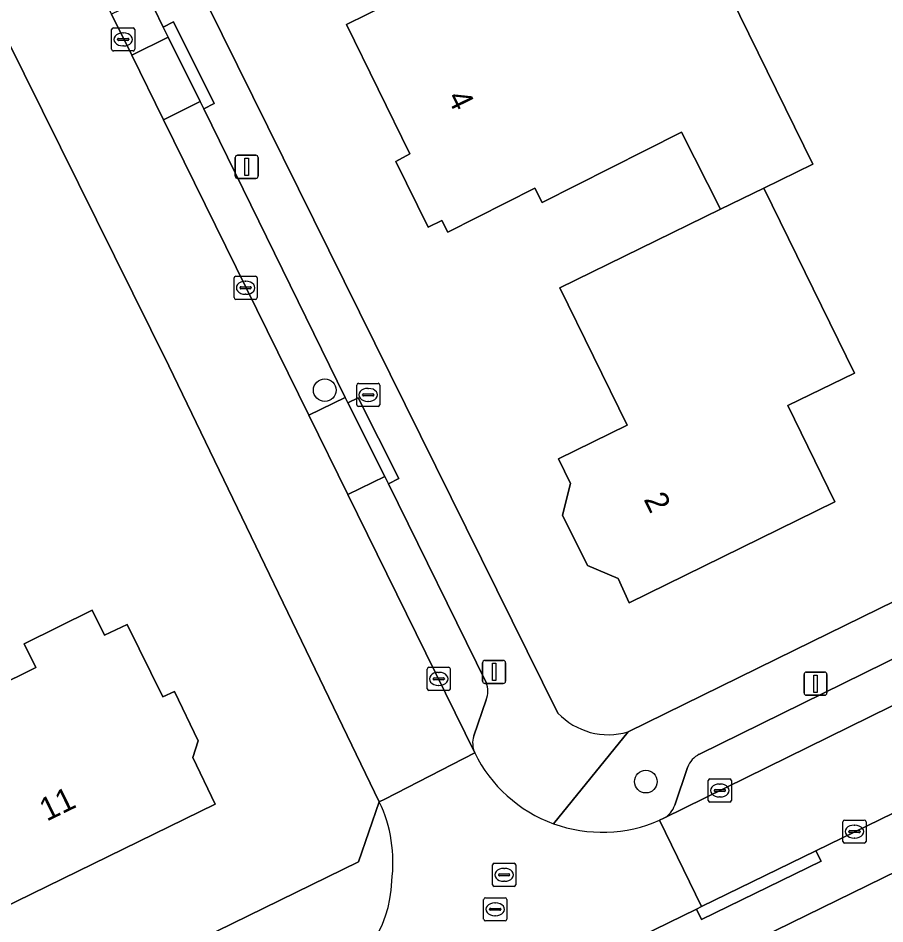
# Model space of a CAD drawing. Extents: x 160455 to 162082, y 388339 to 389736.
# Drawn here: x 161220.36 to 161257.82, y 388557.74 to 388596.89 of the extents above; entities that cross this region are included whole.
import ezdxf

# ---------------------------------------------------------------- set-up
doc = ezdxf.new("R2010")
doc.units = 0
for name, color, linetype in [('IMGEO_Boom', 7, 'Continuous'), ('IMGEO_Brandkraan', 7, 'Continuous'), ('IMGEO_Erf', 7, 'Continuous'), ('IMGEO_Kolk', 7, 'Continuous'), ('IMGEO_Lichtmast', 7, 'Continuous'), ('IMGEO_Muur', 7, 'Continuous'), ('IMGEO_Pand', 7, 'Continuous'), ('IMGEO_Pand_nummerreeks', 7, 'Continuous'), ('IMGEO_Parkeervlak_open', 7, 'Continuous'), ('IMGEO_Rijbaan_lokaal_open', 7, 'Continuous'), ('IMGEO_Rioolput', 7, 'Continuous'), ('IMGEO_Voetpad_open', 7, 'Continuous')]:
    doc.layers.add(name, color=color, linetype=linetype)

msp = doc.modelspace()

# ---------------------------------------------------------------- linework, layer by layer
at = {"layer": 'IMGEO_Boom'}
for centre in [(161233.613, 388580.804), (161247.493, 388563.885)]:
    msp.add_circle(centre, 0.489, dxfattribs=at)
at = {"layer": 'IMGEO_Brandkraan'}
for p, q in [((161234.993, 388580.176), (161234.993, 388581.028)), ((161235.068, 388581.102), (161235.92, 388581.102)), ((161235.994, 388581.028), (161235.994, 388580.176)), ((161235.252, 388580.596), (161235.252, 388580.608)), ((161235.295, 388580.645), (161235.693, 388580.645)), ((161235.481, 388580.882), (161235.506, 388580.882)), ((161235.736, 388580.608), (161235.736, 388580.596)), ((161235.69, 388580.559), (161235.292, 388580.559)), ((161235.504, 388580.322), (161235.479, 388580.322)), ((161235.92, 388580.102), (161235.068, 388580.102))]:
    msp.add_line(p, q, dxfattribs=at)
for points in [[(161234.993, 388580.176), (161234.993, 388581.028)], [(161235.068, 388581.102), (161235.92, 388581.102)], [(161235.994, 388581.028), (161235.994, 388580.176)], [(161235.92, 388580.102), (161235.068, 388580.102)]]:
    msp.add_lwpolyline(points, dxfattribs=at)
for centre, radius, start, end in [((161235.07, 388581.026), 0.0765, 91.552, 178.448), ((161235.07, 388581.026), 0.0765, 91.552, 178.448), ((161235.918, 388581.026), 0.0765, 1.552, 88.448), ((161235.918, 388581.026), 0.0765, 1.552, 88.448), ((161235.292, 388580.605), 0.0403, 85.8775, 175.7526), ((161235.289, 388580.595), 0.0366, 178.938, 274.7102), ((161235.693, 388580.602), 0.043, 264.8664, 352.4533), ((161235.697, 388580.607), 0.0386, 1.7309, 96.639), ((161235.07, 388580.178), 0.0765, 181.552, 268.448), ((161235.07, 388580.178), 0.0765, 181.552, 268.448), ((161235.918, 388580.178), 0.0765, 271.552, 358.448), ((161235.918, 388580.178), 0.0765, 271.552, 358.448)]:
    msp.add_arc(centre, radius, start, end, dxfattribs=at)
for centre, major_axis, ratio, start_param, end_param in [((161235.48, 388580.602), (-0.387, 0.002), 0.722429, 4.712389, 7.853982), ((161235.505, 388580.602), (-0.39, 0.002), 0.717154, 1.570796, 4.712389)]:
    msp.add_ellipse(centre, major_axis=major_axis, ratio=ratio, start_param=start_param, end_param=end_param, dxfattribs=at)
at = {"layer": 'IMGEO_Erf'}
for points in [[(161237.285, 388591.017), (161234.554, 388596.618), (161240.703, 388599.651), (161238.884, 388603.355), (161243.923, 388605.811)], [(161226.541, 388601.527), (161243.691, 388566.849)], [(161249.581, 388601.034), (161254.712, 388590.581), (161252.59, 388589.542), (161256.512, 388581.536), (161253.627, 388580.141), (161255.663, 388575.984), (161246.776, 388571.621), (161246.291, 388572.663), (161244.972, 388573.221), (161243.891, 388575.403), (161244.236, 388576.776), (161243.717, 388577.835), (161246.684, 388579.288), (161243.776, 388585.225), (161250.722, 388588.627), (161249.032, 388591.963), (161247.469, 388591.172), (161243.008, 388588.912), (161242.691, 388589.536), (161238.932, 388587.636), (161238.679, 388588.137), (161238.078, 388587.856), (161236.684, 388590.686), (161237.285, 388591.017)], [(161145.1, 388516.373), (161158.897, 388523.139), (161235.077, 388560.416), (161235.97, 388563.018), (161226.878, 388581.857), (161219.055, 388597.624)], [(161246.721, 388566.039), (161253.91, 388569.563), (161295.317, 388589.862), (161303.999, 388594.118)], [(161329.271, 388572.04), (161320.342, 388590.341), (161308.51, 388584.554), (161298.673, 388579.743), (161221.422, 388541.961)]]:
    msp.add_lwpolyline(points, dxfattribs=at)
msp.add_lwpolyline([(161223.554, 388571.302), (161224.099, 388570.215), (161225.077, 388570.681), (161226.609, 388567.553), (161227.117, 388567.787), (161228.14, 388565.649), (161227.914, 388564.923), (161228.878, 388562.905), (161217.645, 388557.416), (161216.117, 388560.545), (161212.535, 388558.756), (161213.613, 388556.568), (161208.67, 388554.144), (161206.471, 388558.635), (161205.302, 388561.022), (161209.966, 388563.331), (161209.427, 388564.418), (161213.571, 388566.358), (161214.082, 388565.326), (161221.126, 388568.813), (161220.616, 388569.847)], close=True, dxfattribs=at)
msp.add_arc((161245.866, 388568.912), 2.998, 223.4897, 286.5769, dxfattribs=at)
at = {"layer": 'IMGEO_Kolk'}
for p, q in [((161224.402, 388595.542), (161224.402, 388596.394)), ((161224.477, 388596.468), (161225.329, 388596.468)), ((161225.403, 388596.394), (161225.403, 388595.542)), ((161224.661, 388595.962), (161224.661, 388595.974)), ((161225.099, 388595.925), (161224.701, 388595.925)), ((161224.704, 388596.011), (161225.102, 388596.011)), ((161224.89, 388596.248), (161224.915, 388596.248)), ((161225.145, 388595.974), (161225.145, 388595.962)), ((161224.913, 388595.688), (161224.888, 388595.688)), ((161225.329, 388595.468), (161224.477, 388595.468)), ((161229.767, 388585.733), (161230.619, 388585.733)), ((161229.692, 388584.807), (161229.692, 388585.659)), ((161230.18, 388585.513), (161230.205, 388585.513)), ((161230.693, 388585.659), (161230.693, 388584.807)), ((161229.951, 388585.227), (161229.951, 388585.239)), ((161230.389, 388585.19), (161229.991, 388585.19)), ((161229.994, 388585.276), (161230.392, 388585.276)), ((161230.203, 388584.953), (161230.178, 388584.953)), ((161230.435, 388585.239), (161230.435, 388585.227)), ((161230.619, 388584.733), (161229.767, 388584.733)), ((161238.04, 388567.901), (161238.04, 388568.753)), ((161238.115, 388568.827), (161238.967, 388568.827)), ((161238.528, 388568.607), (161238.553, 388568.607)), ((161239.041, 388568.753), (161239.041, 388567.901)), ((161238.299, 388568.321), (161238.299, 388568.333)), ((161238.737, 388568.284), (161238.339, 388568.284)), ((161238.342, 388568.37), (161238.74, 388568.37)), ((161238.783, 388568.333), (161238.783, 388568.321)), ((161238.967, 388567.827), (161238.115, 388567.827)), ((161238.551, 388568.047), (161238.526, 388568.047)), ((161250.189, 388563.076), (161250.189, 388563.928)), ((161250.264, 388564.002), (161251.116, 388564.002)), ((161250.677, 388563.782), (161250.702, 388563.782)), ((161251.19, 388563.928), (161251.19, 388563.076)), ((161250.448, 388563.496), (161250.448, 388563.508)), ((161250.886, 388563.459), (161250.488, 388563.459)), ((161250.491, 388563.545), (161250.889, 388563.545)), ((161250.932, 388563.508), (161250.932, 388563.496)), ((161251.116, 388563.002), (161250.264, 388563.002)), ((161250.7, 388563.222), (161250.675, 388563.222)), ((161256.083, 388562.225), (161256.935, 388562.225)), ((161256.008, 388561.299), (161256.008, 388562.151)), ((161256.496, 388562.005), (161256.521, 388562.005)), ((161257.009, 388562.151), (161257.009, 388561.299)), ((161256.267, 388561.719), (161256.267, 388561.731)), ((161256.705, 388561.682), (161256.307, 388561.682)), ((161256.31, 388561.768), (161256.708, 388561.768)), ((161256.519, 388561.445), (161256.494, 388561.445)), ((161256.751, 388561.731), (161256.751, 388561.719)), ((161256.935, 388561.225), (161256.083, 388561.225))]:
    msp.add_line(p, q, dxfattribs=at)
for points in [[(161224.402, 388595.542), (161224.402, 388596.394)], [(161224.477, 388596.468), (161225.329, 388596.468)], [(161225.403, 388596.394), (161225.403, 388595.542)], [(161225.329, 388595.468), (161224.477, 388595.468)], [(161229.767, 388585.733), (161230.619, 388585.733)], [(161229.692, 388584.807), (161229.692, 388585.659)], [(161230.693, 388585.659), (161230.693, 388584.807)], [(161230.619, 388584.733), (161229.767, 388584.733)], [(161238.04, 388567.901), (161238.04, 388568.753)], [(161238.115, 388568.827), (161238.967, 388568.827)], [(161239.041, 388568.753), (161239.041, 388567.901)], [(161238.967, 388567.827), (161238.115, 388567.827)], [(161250.189, 388563.076), (161250.189, 388563.928)], [(161250.264, 388564.002), (161251.116, 388564.002)], [(161251.19, 388563.928), (161251.19, 388563.076)], [(161251.116, 388563.002), (161250.264, 388563.002)], [(161256.083, 388562.225), (161256.935, 388562.225)], [(161256.008, 388561.299), (161256.008, 388562.151)], [(161257.009, 388562.151), (161257.009, 388561.299)], [(161256.935, 388561.225), (161256.083, 388561.225)]]:
    msp.add_lwpolyline(points, dxfattribs=at)
for centre, radius, start, end in [((161224.479, 388596.392), 0.0765, 91.552, 178.448), ((161224.479, 388596.392), 0.0765, 91.552, 178.448), ((161225.327, 388596.392), 0.0765, 1.552, 88.448), ((161225.327, 388596.392), 0.0765, 1.552, 88.448), ((161224.701, 388595.971), 0.0403, 85.8775, 175.7526), ((161224.698, 388595.961), 0.0366, 178.938, 274.7102), ((161225.102, 388595.968), 0.043, 264.8664, 352.4533), ((161225.106, 388595.973), 0.0386, 1.7309, 96.639), ((161224.479, 388595.544), 0.0765, 181.552, 268.448), ((161224.479, 388595.544), 0.0765, 181.552, 268.448), ((161225.327, 388595.544), 0.0765, 271.552, 358.448), ((161225.327, 388595.544), 0.0765, 271.552, 358.448), ((161229.769, 388585.657), 0.0765, 91.552, 178.448), ((161229.769, 388585.657), 0.0765, 91.552, 178.448), ((161230.617, 388585.657), 0.0765, 1.552, 88.448), ((161230.617, 388585.657), 0.0765, 1.552, 88.448), ((161229.991, 388585.236), 0.0403, 85.8775, 175.7526), ((161229.988, 388585.226), 0.0366, 178.938, 274.7102), ((161230.392, 388585.233), 0.043, 264.8664, 352.4533), ((161230.396, 388585.238), 0.0386, 1.7309, 96.639), ((161229.769, 388584.809), 0.0765, 181.552, 268.448), ((161229.769, 388584.809), 0.0765, 181.552, 268.448), ((161230.617, 388584.809), 0.0765, 271.552, 358.448), ((161230.617, 388584.809), 0.0765, 271.552, 358.448), ((161238.117, 388568.751), 0.0765, 91.552, 178.448), ((161238.117, 388568.751), 0.0765, 91.552, 178.448), ((161238.965, 388568.751), 0.0765, 1.552, 88.448), ((161238.965, 388568.751), 0.0765, 1.552, 88.448), ((161238.339, 388568.33), 0.0403, 85.8775, 175.7526), ((161238.336, 388568.32), 0.0366, 178.938, 274.7102), ((161238.74, 388568.327), 0.043, 264.8664, 352.4533), ((161238.744, 388568.332), 0.0386, 1.7309, 96.639), ((161238.117, 388567.903), 0.0765, 181.552, 268.448), ((161238.117, 388567.903), 0.0765, 181.552, 268.448), ((161238.965, 388567.903), 0.0765, 271.552, 358.448), ((161238.965, 388567.903), 0.0765, 271.552, 358.448), ((161250.266, 388563.926), 0.0765, 91.552, 178.448), ((161250.266, 388563.926), 0.0765, 91.552, 178.448), ((161251.114, 388563.926), 0.0765, 1.552, 88.448), ((161251.114, 388563.926), 0.0765, 1.552, 88.448), ((161250.488, 388563.505), 0.0403, 85.8775, 175.7526), ((161250.485, 388563.495), 0.0366, 178.938, 274.7102), ((161250.889, 388563.502), 0.043, 264.8664, 352.4533), ((161250.893, 388563.507), 0.0386, 1.7309, 96.639), ((161250.266, 388563.078), 0.0765, 181.552, 268.448), ((161250.266, 388563.078), 0.0765, 181.552, 268.448), ((161251.114, 388563.078), 0.0765, 271.552, 358.448), ((161251.114, 388563.078), 0.0765, 271.552, 358.448), ((161256.085, 388562.149), 0.0765, 91.552, 178.448), ((161256.085, 388562.149), 0.0765, 91.552, 178.448), ((161256.933, 388562.149), 0.0765, 1.552, 88.448), ((161256.933, 388562.149), 0.0765, 1.552, 88.448), ((161256.307, 388561.728), 0.0403, 85.8775, 175.7526), ((161256.304, 388561.718), 0.0366, 178.938, 274.7102), ((161256.708, 388561.725), 0.043, 264.8664, 352.4533), ((161256.712, 388561.73), 0.0386, 1.7309, 96.639), ((161256.085, 388561.301), 0.0765, 181.552, 268.448), ((161256.085, 388561.301), 0.0765, 181.552, 268.448), ((161256.933, 388561.301), 0.0765, 271.552, 358.448), ((161256.933, 388561.301), 0.0765, 271.552, 358.448)]:
    msp.add_arc(centre, radius, start, end, dxfattribs=at)
for centre, major_axis, ratio, start_param, end_param in [((161224.889, 388595.968), (-0.387, 0.002), 0.722429, 4.712389, 7.853982), ((161224.914, 388595.968), (-0.39, 0.002), 0.717154, 1.570796, 4.712389), ((161230.179, 388585.233), (-0.387, 0.002), 0.722429, 4.712389, 7.853982), ((161230.204, 388585.233), (-0.39, 0.002), 0.717154, 1.570796, 4.712389), ((161238.527, 388568.327), (-0.387, 0.002), 0.722429, 4.712389, 7.853982), ((161238.552, 388568.327), (-0.39, 0.002), 0.717154, 1.570796, 4.712389), ((161250.676, 388563.502), (-0.387, 0.002), 0.722429, 4.712389, 7.853982), ((161250.701, 388563.502), (-0.39, 0.002), 0.717154, 1.570796, 4.712389), ((161256.495, 388561.725), (-0.387, 0.002), 0.722429, 4.712389, 7.853982), ((161256.52, 388561.725), (-0.39, 0.002), 0.717154, 1.570796, 4.712389)]:
    msp.add_ellipse(centre, major_axis=major_axis, ratio=ratio, start_param=start_param, end_param=end_param, dxfattribs=at)
at = {"layer": 'IMGEO_Lichtmast'}
for p, q in [((161229.746, 388590.061), (161229.746, 388590.861)), ((161229.746, 388590.861), (161229.746, 388590.061)), ((161229.846, 388590.961), (161230.636, 388590.961)), ((161230.636, 388590.961), (161229.846, 388590.961)), ((161230.736, 388590.861), (161230.736, 388590.061)), ((161230.736, 388590.061), (161230.736, 388590.861)), ((161230.636, 388589.961), (161229.846, 388589.961)), ((161229.846, 388589.961), (161230.636, 388589.961)), ((161240.437, 388568.227), (161240.437, 388569.027)), ((161240.437, 388569.027), (161240.437, 388568.227)), ((161240.537, 388569.127), (161241.327, 388569.127)), ((161241.327, 388569.127), (161240.537, 388569.127)), ((161241.427, 388569.027), (161241.427, 388568.227)), ((161241.427, 388568.227), (161241.427, 388569.027)), ((161254.328, 388567.718), (161254.328, 388568.518)), ((161254.328, 388568.518), (161254.328, 388567.718)), ((161254.428, 388568.618), (161255.218, 388568.618)), ((161255.218, 388568.618), (161254.428, 388568.618)), ((161255.318, 388568.518), (161255.318, 388567.718)), ((161255.318, 388567.718), (161255.318, 388568.518)), ((161241.327, 388568.127), (161240.537, 388568.127)), ((161240.537, 388568.127), (161241.327, 388568.127)), ((161255.218, 388567.618), (161254.428, 388567.618)), ((161254.428, 388567.618), (161255.218, 388567.618))]:
    msp.add_line(p, q, dxfattribs=at)
for points in [[(161230.166, 388590.836), (161230.316, 388590.836), (161230.316, 388590.086), (161230.166, 388590.086), (161230.166, 388590.836)], [(161240.857, 388569.002), (161241.007, 388569.002), (161241.007, 388568.252), (161240.857, 388568.252), (161240.857, 388569.002)], [(161254.748, 388568.493), (161254.898, 388568.493), (161254.898, 388567.743), (161254.748, 388567.743), (161254.748, 388568.493)]]:
    msp.add_lwpolyline(points, dxfattribs=at)
for centre, start, end in [((161229.846, 388590.861), 90, 180), ((161229.846, 388590.861), 90, 180), ((161230.636, 388590.861), 0, 90), ((161230.636, 388590.861), 360, 90), ((161229.846, 388590.061), 180, 270), ((161229.846, 388590.061), 180, 270), ((161230.636, 388590.061), 270, 0), ((161230.636, 388590.061), 270, 0), ((161240.537, 388569.027), 90, 180), ((161240.537, 388569.027), 90, 180), ((161241.327, 388569.027), 0, 90), ((161241.327, 388569.027), 360, 90), ((161254.428, 388568.518), 90, 180), ((161254.428, 388568.518), 90, 180), ((161255.218, 388568.518), 0, 90), ((161255.218, 388568.518), 360, 90), ((161240.537, 388568.227), 180, 270), ((161240.537, 388568.227), 180, 270), ((161241.327, 388568.227), 270, 0), ((161241.327, 388568.227), 270, 0), ((161254.428, 388567.718), 180, 270), ((161254.428, 388567.718), 180, 270), ((161255.218, 388567.718), 270, 0), ((161255.218, 388567.718), 270, 0)]:
    msp.add_arc(centre, 0.1, start, end, dxfattribs=at)
at = {"layer": 'IMGEO_Muur'}
msp.add_lwpolyline([(161253.91, 388569.563), (161295.317, 388589.862)], dxfattribs=at)
at = {"layer": 'IMGEO_Pand'}
msp.add_lwpolyline([(161243.923, 388605.811), (161238.884, 388603.355), (161240.703, 388599.651), (161234.554, 388596.618), (161237.285, 388591.017), (161236.684, 388590.686), (161238.078, 388587.856), (161238.679, 388588.137), (161238.932, 388587.636), (161242.691, 388589.536), (161243.008, 388588.912), (161247.469, 388591.172), (161249.032, 388591.963), (161250.722, 388588.627), (161252.59, 388589.542), (161254.712, 388590.581), (161249.581, 388601.034)], dxfattribs=at)
for points in [[(161256.512, 388581.536), (161252.59, 388589.542), (161250.722, 388588.627), (161243.776, 388585.225), (161246.684, 388579.288), (161243.717, 388577.835), (161244.236, 388576.776), (161243.891, 388575.403), (161244.972, 388573.221), (161246.291, 388572.663), (161246.776, 388571.621), (161255.663, 388575.984), (161253.627, 388580.141)], [(161220.616, 388569.847), (161221.126, 388568.813), (161214.082, 388565.326), (161213.571, 388566.358), (161209.427, 388564.418), (161209.966, 388563.331), (161205.302, 388561.022), (161206.471, 388558.635), (161208.67, 388554.144), (161213.613, 388556.568), (161212.535, 388558.756), (161216.117, 388560.545), (161217.645, 388557.416), (161228.878, 388562.905), (161227.914, 388564.923), (161228.14, 388565.649), (161227.117, 388567.787), (161226.609, 388567.553), (161225.077, 388570.681), (161224.099, 388570.215), (161223.554, 388571.302)]]:
    msp.add_lwpolyline(points, close=True, dxfattribs=at)
at = {"layer": 'IMGEO_Parkeervlak_open'}
for points in [[(161226.626, 388596.501), (161226.246, 388597.312), (161225.991, 388597.837), (161224.402, 388597.056), (161225.269, 388595.293), (161226.842, 388596.067)], [(161226.842, 388596.067), (161225.269, 388595.293), (161226.643, 388592.498), (161228.229, 388593.278)], [(161228.381, 388592.973), (161228.229, 388593.278), (161226.643, 388592.498), (161232.923, 388579.723), (161234.489, 388580.493)], [(161234.605, 388580.257), (161234.489, 388580.493), (161232.923, 388579.723), (161234.608, 388576.294), (161236.209, 388577.081)]]:
    msp.add_lwpolyline(points, close=True, dxfattribs=at)
for points in [[(161300.504, 388590.017), (161249.804, 388565.069)], [(161248.268, 388562.306), (161303.451, 388589.452)], [(161236.369, 388576.764), (161236.209, 388577.081), (161234.608, 388576.294), (161240.094, 388565.134)], [(161240.59, 388568.169), (161236.369, 388576.764)], [(161240.051, 388565.859), (161240.586, 388567.418)], [(161249.298, 388564.501), (161248.74, 388562.872)]]:
    msp.add_lwpolyline(points, dxfattribs=at)
for centre, radius, start, end in [((161239.747, 388567.798), 0.921, 335.6407, 23.749), ((161241.043, 388565.554), 1.038, 162.9167, 203.8718), ((161250.242, 388564.169), 1.001, 115.9729, 160.635), ((161247.833, 388563.149), 0.948, 297.3097, 343.0394)]:
    msp.add_arc(centre, radius, start, end, dxfattribs=at)
at = {"layer": 'IMGEO_Rijbaan_lokaal_open'}
for points in [[(161219.055, 388597.624), (161226.878, 388581.857), (161235.97, 388563.018), (161236.211, 388563.13), (161240.094, 388565.134), (161234.608, 388576.294), (161232.923, 388579.723), (161226.643, 388592.498), (161225.269, 388595.293), (161224.402, 388597.056), (161223.094, 388599.717)], [(161303.63, 388589.54), (161303.451, 388589.452), (161248.268, 388562.306), (161248.088, 388562.223), (161249.894, 388558.483), (161254.846, 388560.891), (161264.311, 388565.502), (161267.957, 388567.306), (161277.318, 388571.894)], [(161240.094, 388565.134), (161236.211, 388563.13), (161235.97, 388563.018)], [(161233.183, 388554.947), (161235.159, 388551.277), (161249.675, 388558.376), (161249.894, 388558.483), (161248.088, 388562.223)]]:
    msp.add_lwpolyline(points, dxfattribs=at)
for centre, radius, start, end in [((161245.6, 388567.824), 6.128, 206.0428, 250.0013), ((161230.477, 388560.397), 6.086, 352.282, 25.5058), ((161245.601, 388567.832), 6.135, 250.0111, 293.9121), ((161231.441, 388559.707), 5.069, 290.1047, 358.563)]:
    msp.add_arc(centre, radius, start, end, dxfattribs=at)
at = {"layer": 'IMGEO_Rioolput'}
for p, q in [((161240.867, 388559.43), (161240.867, 388560.282)), ((161240.942, 388560.356), (161241.794, 388560.356)), ((161241.868, 388560.282), (161241.868, 388559.43)), ((161241.126, 388559.85), (161241.126, 388559.862)), ((161241.169, 388559.899), (161241.567, 388559.899)), ((161241.355, 388560.136), (161241.38, 388560.136)), ((161241.61, 388559.862), (161241.61, 388559.85)), ((161241.564, 388559.813), (161241.166, 388559.813)), ((161241.378, 388559.576), (161241.353, 388559.576)), ((161241.794, 388559.356), (161240.942, 388559.356)), ((161240.482, 388557.939), (161240.482, 388558.791)), ((161240.557, 388558.865), (161241.409, 388558.865)), ((161241.483, 388558.791), (161241.483, 388557.939)), ((161240.741, 388558.359), (161240.741, 388558.371)), ((161241.179, 388558.322), (161240.781, 388558.322)), ((161240.784, 388558.408), (161241.182, 388558.408)), ((161240.97, 388558.645), (161240.995, 388558.645)), ((161241.225, 388558.371), (161241.225, 388558.359)), ((161240.993, 388558.085), (161240.968, 388558.085)), ((161241.409, 388557.865), (161240.557, 388557.865))]:
    msp.add_line(p, q, dxfattribs=at)
for points in [[(161240.867, 388559.43), (161240.867, 388560.282)], [(161240.942, 388560.356), (161241.794, 388560.356)], [(161241.868, 388560.282), (161241.868, 388559.43)], [(161241.794, 388559.356), (161240.942, 388559.356)], [(161240.482, 388557.939), (161240.482, 388558.791)], [(161240.557, 388558.865), (161241.409, 388558.865)], [(161241.483, 388558.791), (161241.483, 388557.939)], [(161241.409, 388557.865), (161240.557, 388557.865)]]:
    msp.add_lwpolyline(points, dxfattribs=at)
for centre, radius, start, end in [((161240.944, 388560.28), 0.0765, 91.552, 178.448), ((161240.944, 388560.28), 0.0765, 91.552, 178.448), ((161241.792, 388560.28), 0.0765, 1.552, 88.448), ((161241.792, 388560.28), 0.0765, 1.552, 88.448), ((161241.166, 388559.859), 0.0403, 85.8775, 175.7526), ((161241.163, 388559.849), 0.0366, 178.938, 274.7102), ((161241.567, 388559.856), 0.043, 264.8664, 352.4533), ((161241.571, 388559.861), 0.0386, 1.7309, 96.639), ((161240.944, 388559.432), 0.0765, 181.552, 268.448), ((161240.944, 388559.432), 0.0765, 181.552, 268.448), ((161241.792, 388559.432), 0.0765, 271.552, 358.448), ((161241.792, 388559.432), 0.0765, 271.552, 358.448), ((161240.559, 388558.789), 0.0765, 91.552, 178.448), ((161240.559, 388558.789), 0.0765, 91.552, 178.448), ((161241.407, 388558.789), 0.0765, 1.552, 88.448), ((161241.407, 388558.789), 0.0765, 1.552, 88.448), ((161240.781, 388558.368), 0.0403, 85.8775, 175.7526), ((161240.778, 388558.358), 0.0366, 178.938, 274.7102), ((161241.182, 388558.365), 0.043, 264.8664, 352.4533), ((161241.186, 388558.37), 0.0386, 1.7309, 96.639), ((161240.559, 388557.941), 0.0765, 181.552, 268.448), ((161240.559, 388557.941), 0.0765, 181.552, 268.448), ((161241.407, 388557.941), 0.0765, 271.552, 358.448), ((161241.407, 388557.941), 0.0765, 271.552, 358.448)]:
    msp.add_arc(centre, radius, start, end, dxfattribs=at)
for centre, major_axis, ratio, start_param, end_param in [((161241.354, 388559.856), (-0.387, 0.002), 0.722429, 4.712389, 7.853982), ((161241.379, 388559.856), (-0.39, 0.002), 0.717154, 1.570796, 4.712389), ((161240.969, 388558.365), (-0.387, 0.002), 0.722429, 4.712389, 7.853982), ((161240.994, 388558.365), (-0.39, 0.002), 0.717154, 1.570796, 4.712389)]:
    msp.add_ellipse(centre, major_axis=major_axis, ratio=ratio, start_param=start_param, end_param=end_param, dxfattribs=at)
at = {"layer": 'IMGEO_Voetpad_open'}
for points in [[(161223.274, 388602.597), (161223.705, 388602.838), (161224.488, 388601.869), (161225.113, 388600.792), (161226.681, 388597.557), (161226.246, 388597.312), (161226.626, 388596.501), (161227.073, 388596.723), (161228.828, 388593.195), (161228.381, 388592.973), (161234.489, 388580.493), (161234.605, 388580.257), (161235.051, 388580.482), (161236.815, 388576.989), (161236.369, 388576.764), (161240.59, 388568.169)], [(161243.691, 388566.849), (161226.541, 388601.527)], [(161306.678, 388592.96), (161303.999, 388594.118), (161295.317, 388589.862), (161253.91, 388569.563), (161246.721, 388566.039), (161243.504, 388562.066)], [(161249.804, 388565.069), (161300.504, 388590.017)], [(161308.558, 388586.572), (161307.656, 388586.133), (161307.445, 388586.586), (161296.827, 388581.395), (161297.041, 388580.944), (161293.232, 388579.139), (161293.018, 388579.59), (161281.105, 388573.734), (161281.323, 388573.285), (161277.536, 388571.445), (161277.318, 388571.894), (161267.957, 388567.306), (161268.178, 388566.858), (161264.532, 388565.054), (161264.311, 388565.502), (161254.846, 388560.891), (161255.063, 388560.444), (161249.893, 388557.928), (161249.675, 388558.376), (161235.159, 388551.277), (161220.36, 388544.039), (161221.422, 388541.961), (161298.673, 388579.743), (161308.51, 388584.554)], [(161240.586, 388567.418), (161240.051, 388565.859)], [(161243.504, 388562.066), (161246.721, 388566.039)], [(161248.74, 388562.872), (161249.298, 388564.501)], [(161235.97, 388563.018), (161235.077, 388560.416), (161158.897, 388523.139), (161145.1, 388516.373)], [(161248.088, 388562.223), (161248.268, 388562.306)]]:
    msp.add_lwpolyline(points, dxfattribs=at)
for points in [[(161227.073, 388596.723), (161226.626, 388596.501), (161226.842, 388596.067), (161228.229, 388593.278), (161228.381, 388592.973), (161228.828, 388593.195)], [(161235.051, 388580.482), (161234.605, 388580.257), (161236.209, 388577.081), (161236.369, 388576.764), (161236.815, 388576.989)], [(161249.894, 388558.483), (161249.675, 388558.376), (161249.893, 388557.928), (161255.063, 388560.444), (161254.846, 388560.891)]]:
    msp.add_lwpolyline(points, close=True, dxfattribs=at)
for centre, radius, start, end in [((161239.747, 388567.798), 0.921, 335.6407, 23.749), ((161245.866, 388568.912), 2.998, 223.4897, 286.5769), ((161241.043, 388565.554), 1.038, 162.9167, 203.8718), ((161245.6, 388567.824), 6.128, 206.0428, 250.0013), ((161250.242, 388564.169), 1.001, 115.9729, 160.635), ((161230.477, 388560.397), 6.086, 352.282, 25.5058), ((161247.833, 388563.149), 0.948, 297.3097, 343.0394), ((161245.601, 388567.832), 6.135, 250.0111, 293.9121), ((161231.441, 388559.707), 5.069, 290.1047, 358.563)]:
    msp.add_arc(centre, radius, start, end, dxfattribs=at)

# ---------------------------------------------------------------- texts
at = {"layer": 'IMGEO_Pand_nummerreeks'}
for s, rotation, p in [('4', 295.9949, (161238.887, 388593.478)), ('2', 296.2126, (161247.384, 388576.089)), ('11', 26.0424, (161221.597, 388562.151))]:
    msp.add_text(s, height=1, rotation=rotation, dxfattribs=at).set_placement(p)

doc.saveas('drawing.dxf')
